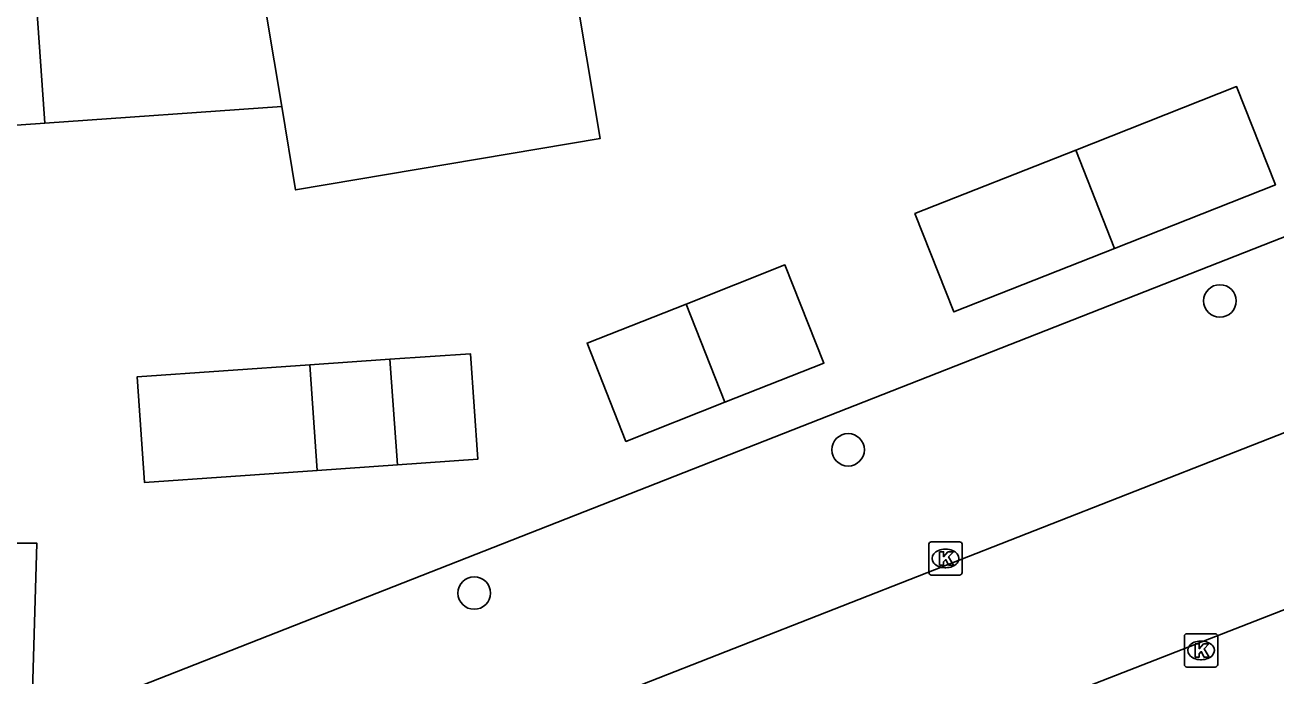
# Model space of a CAD drawing. Extents: x 161696 to 162377, y 380761 to 381673.
# Drawn here: x 162203.66 to 162241.27, y 381578.3 to 381597.88 of the extents above; entities that cross this region are included whole.
import ezdxf

# ---------------------------------------------------------------- set-up
doc = ezdxf.new("R2010")
doc.units = 0
for name, color, linetype in [('IMGEO_Boom', 7, 'Continuous'), ('IMGEO_Kolk', 7, 'Continuous'), ('IMGEO_Pand', 7, 'Continuous'), ('IMGEO_Parkeervlak_open', 7, 'Continuous'), ('IMGEO_Voetpad_open', 7, 'Continuous')]:
    doc.layers.add(name, color=color, linetype=linetype)

msp = doc.modelspace()

# ---------------------------------------------------------------- linework, layer by layer
at = {"layer": 'IMGEO_Boom'}
for centre in [(162239.588, 381589.582), (162228.409, 381585.102), (162217.164, 381580.792)]:
    msp.add_circle(centre, 0.489, dxfattribs=at)
at = {"layer": 'IMGEO_Kolk'}
for p, q in [((162230.835, 381581.408), (162230.835, 381582.26)), ((162230.91, 381582.334), (162231.762, 381582.334)), ((162231.323, 381582.114), (162231.348, 381582.114)), ((162231.836, 381582.26), (162231.836, 381581.408)), ((162231.762, 381581.334), (162230.91, 381581.334)), ((162231.346, 381581.554), (162231.321, 381581.554)), ((162238.521, 381578.641), (162238.521, 381579.493)), ((162238.596, 381579.567), (162239.448, 381579.567)), ((162239.522, 381579.493), (162239.522, 381578.641)), ((162239.009, 381579.347), (162239.034, 381579.347)), ((162239.032, 381578.787), (162239.007, 381578.787)), ((162239.448, 381578.567), (162238.596, 381578.567))]:
    msp.add_line(p, q, dxfattribs=at)
for points in [[(162230.835, 381581.408), (162230.835, 381582.26)], [(162230.91, 381582.334), (162231.762, 381582.334)], [(162231.156, 381582.034), (162231.279, 381582.034), (162231.279, 381581.883), (162231.409, 381582.034), (162231.573, 381582.034), (162231.427, 381581.883), (162231.58, 381581.634), (162231.428, 381581.634), (162231.343, 381581.798), (162231.279, 381581.731), (162231.279, 381581.634), (162231.156, 381581.634), (162231.156, 381582.034)], [(162231.836, 381582.26), (162231.836, 381581.408)], [(162231.762, 381581.334), (162230.91, 381581.334)], [(162238.521, 381578.641), (162238.521, 381579.493)], [(162238.596, 381579.567), (162239.448, 381579.567)], [(162239.522, 381579.493), (162239.522, 381578.641)], [(162238.842, 381579.267), (162238.965, 381579.267), (162238.965, 381579.116), (162239.095, 381579.267), (162239.259, 381579.267), (162239.113, 381579.116), (162239.266, 381578.867), (162239.114, 381578.867), (162239.029, 381579.031), (162238.965, 381578.964), (162238.965, 381578.867), (162238.842, 381578.867), (162238.842, 381579.267)], [(162239.448, 381578.567), (162238.596, 381578.567)]]:
    msp.add_lwpolyline(points, dxfattribs=at)
for centre, start, end in [((162230.912, 381582.258), 91.552, 178.448), ((162230.912, 381582.258), 91.552, 178.448), ((162231.76, 381582.258), 1.552, 88.448), ((162231.76, 381582.258), 1.552, 88.448), ((162230.912, 381581.41), 181.552, 268.448), ((162230.912, 381581.41), 181.552, 268.448), ((162231.76, 381581.41), 271.552, 358.448), ((162231.76, 381581.41), 271.552, 358.448), ((162238.598, 381579.491), 91.552, 178.448), ((162238.598, 381579.491), 91.552, 178.448), ((162239.446, 381579.491), 1.552, 88.448), ((162239.446, 381579.491), 1.552, 88.448), ((162238.598, 381578.643), 181.552, 268.448), ((162238.598, 381578.643), 181.552, 268.448), ((162239.446, 381578.643), 271.552, 358.448), ((162239.446, 381578.643), 271.552, 358.448)]:
    msp.add_arc(centre, 0.0765, start, end, dxfattribs=at)
for centre, major_axis, ratio, start_param, end_param in [((162231.322, 381581.834), (-0.387, 0.002), 0.722429, 4.712389, 7.853982), ((162231.347, 381581.834), (-0.39, 0.002), 0.717154, 1.570796, 4.712389), ((162239.008, 381579.067), (-0.387, 0.002), 0.722429, 4.712389, 7.853982), ((162239.033, 381579.067), (-0.39, 0.002), 0.717154, 1.570796, 4.712389)]:
    msp.add_ellipse(centre, major_axis=major_axis, ratio=ratio, start_param=start_param, end_param=end_param, dxfattribs=at)
at = {"layer": 'IMGEO_Pand'}
for points in [[(162211.38, 381595.435), (162210.012, 381603.566)], [(162203.68, 381603.098), (162204.25, 381594.935)], [(162220.129, 381599.395), (162220.95, 381594.468), (162211.792, 381592.924), (162211.38, 381595.435)], [(162235.251, 381594.119), (162240.087, 381596.03), (162241.256, 381593.073), (162236.42, 381591.162)], [(162211.38, 381595.435), (162204.25, 381594.935)], [(162204.25, 381594.935), (162197.682, 381594.474)], [(162236.42, 381591.162), (162231.584, 381589.251), (162230.415, 381592.208), (162235.251, 381594.119)], [(162236.42, 381591.162), (162235.251, 381594.119)], [(162223.534, 381589.488), (162226.509, 381590.664), (162227.678, 381587.707), (162224.702, 381586.531)], [(162224.702, 381586.531), (162221.726, 381585.355), (162220.558, 381588.312), (162223.534, 381589.488)], [(162223.534, 381589.488), (162224.702, 381586.531)], [(162212.439, 381584.478), (162207.251, 381584.116), (162207.029, 381587.294), (162212.217, 381587.656)], [(162212.217, 381587.656), (162214.632, 381587.825)], [(162212.439, 381584.478), (162212.217, 381587.656)], [(162214.632, 381587.825), (162217.048, 381587.994), (162217.27, 381584.818), (162214.854, 381584.649)], [(162214.632, 381587.825), (162214.854, 381584.649)], [(162214.854, 381584.649), (162212.439, 381584.478)]]:
    msp.add_lwpolyline(points, dxfattribs=at)
at = {"layer": 'IMGEO_Parkeervlak_open'}
msp.add_lwpolyline([(162203.692, 381571.337), (162207.314, 381572.728), (162205.502, 381577.36), (162250.127, 381594.895), (162250.905, 381593.052)], dxfattribs=at)
at = {"layer": 'IMGEO_Voetpad_open'}
for points in [[(162250.905, 381593.052), (162252.129, 381589.775), (162203.848, 381570.842), (162203.692, 381571.337)], [(162212.897, 381567.943), (162212.492, 381568.967), (162248.84, 381583.141), (162250.838, 381577.951)], [(162202.544, 381576.337), (162202.699, 381582.298), (162204.009, 381582.296), (162203.692, 381571.337)]]:
    msp.add_lwpolyline(points, dxfattribs=at)

doc.saveas('drawing.dxf')
